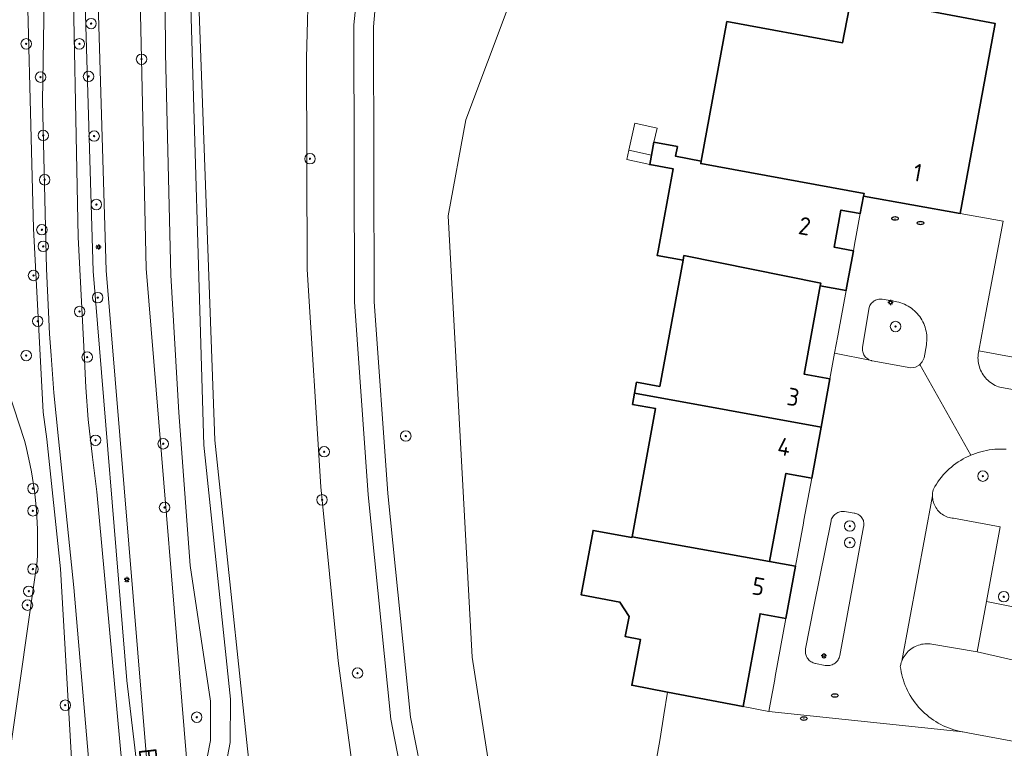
# Model space of a CAD drawing. Header units: metres. Extents: x 152610 to 160096, y 456114 to 462495.
# Tile 598 of 938: x 158643 to 158718, y 460131 to 460187. Entities that reach past the tile are written whole.
import ezdxf
from ezdxf.enums import TextEntityAlignment as Align

# ---------------------------------------------------------------- set-up
doc = ezdxf.new("R2010")
doc.units = ezdxf.units.M
doc.header["$LTSCALE"] = 0.5
doc.layers.get('0').update_dxf_attribs({"linetype": 'CONTINUOUS'})
for name, color, linetype, lineweight in [('B-PV-GK-BESCHOEIING-G', 251, 'GK-BESCHOEIING-SO', 18), ('B-PV-GR-BEPLANTING_CULTUUR_BOSPLANTSOEN-GV', 251, 'CONTINUOUS', 18), ('B-PV-GR-BEPLANTING_CULTUUR_HEESTERS-GV', 251, 'CONTINUOUS', 18), ('B-PV-GR-BEPLANTING_CULTUUR_ROOS-GV', 251, 'CONTINUOUS', 18), ('B-PV-GR-BOOM-S', 251, 'CONTINUOUS', 25), ('B-PV-GW-TALUD_KRUIN-G', 251, 'CONTINUOUS', 18), ('B-PV-IE-MEUBILAIR-S', 251, 'CONTINUOUS', 25), ('B-PV-OG-BEBOUWING-GV', 6, 'CONTINUOUS', 35), ('B-PV-OG-BEBOUWING-T18', 1, 'CONTINUOUS', 18), ('B-PV-OG-BEBOUWING_SCHUUR-GV', 251, 'CONTINUOUS', 18), ('B-PV-OG-TERREIN_BEGROEID-GV', 251, 'CONTINUOUS', 18), ('B-PV-OG-TERREIN_OEVER-GV', 251, 'CONTINUOUS', 18), ('B-PV-OG-TOPOGRAFIE-T18', 1, 'CONTINUOUS', 18), ('B-PV-OG-WATER_SLOOT-GV', 251, 'CONTINUOUS', 18), ('B-PV-VH-GESLOTENVERHARDING_ASFALT-GV', 251, 'CONTINUOUS', 18), ('B-PV-VH-OPENVERHARDING_BETONSTRAATSTEEN-GV', 251, 'CONTINUOUS', 18), ('B-PV-VH-OPENVERHARDING_TEGEL-GV', 251, 'CONTINUOUS', 18)]:
    doc.layers.add(name, color=color, linetype=linetype, lineweight=lineweight)
doc.styles.add('NLCS-ISO', font='NLCS-ISO.ttf')
doc.styles.add('NLCS-ISO-M750-T18', font='NLCS-ISO.ttf', dxfattribs={"height": 1.35})
doc.linetypes.add('GK-BESCHOEIING-SO', pattern='A,18,-3,[1,NLCS.SHX,S=0.6,R=0,X=0,Y=0],-3', length=24)

# ---------------------------------------------------------------- blocks, each defined once
blk = doc.blocks.new('SIE-MEUBILAIR_PAAL_LICHTMAST-SO')
for points in [[(-0.62, 0), (-1, 0)], [(-0.71, 0.71), (-0.44, 0.44)], [(0, 1), (0, 0.62)], [(0.44, 0.44), (0.71, 0.71)], [(1, 0), (0.62, 0)], [(-0.71, -0.71), (-0.44, -0.44)], [(0, -0.62), (0, -1)], [(0.44, -0.44), (0.71, -0.71)]]:
    blk.add_lwpolyline(points)
blk.add_circle((0, 0), 0.5)
blk = doc.blocks.new('SIE-MEUBILAIR_PUT_RIOOLPUT-SO')
blk.add_ellipse((0, 0), major_axis=(1.25, 0), ratio=0.54)
at = {"style": 'NLCS-ISO'}
blk.add_text('ri', height=0.75, dxfattribs=at).set_placement((-0.04, 0.07), align=Align.MIDDLE_CENTER)
blk = doc.blocks.new('SGR-BOOM_GBKN-SO')
at = {"linetype": 'ByBlock', "lineweight": 18}
h = blk.add_hatch(color=0, dxfattribs=at)
h.dxf.hatch_style = 1
edge = h.paths.add_edge_path()
edge.add_arc((0, 0), 0.25, 0, 360)
at = {"color": 0, "linetype": 'ByBlock', "lineweight": 18}
for radius in [2, 0.25]:
    blk.add_circle((0, 0), radius, dxfattribs=at)
at = {"color": 0, "linetype": 'ByBlock', "lineweight": 18, "style": 'NLCS-ISO'}
blk.add_attdef('SOORT', (2.5, 0), '', height=1.5, dxfattribs=at)

msp = doc.modelspace()

# ---------------------------------------------------------------- linework, layer by layer
at = {"layer": 'B-PV-GK-BESCHOEIING-G', "flags": 128}
for points in [[(158474.733, 460059.158), (158474.943, 460059.189), (158475.393, 460059.246), (158475.843, 460059.296), (158476.295, 460059.338), (158476.747, 460059.372), (158477.199, 460059.398), (158477.652, 460059.416), (158478.105, 460059.426), (158478.558, 460059.429), (158479.012, 460059.423), (158479.465, 460059.409), (158479.917, 460059.387), (158480.37, 460059.357), (158480.821, 460059.319), (158481.272, 460059.273), (158481.722, 460059.219), (158482.171, 460059.157), (158482.619, 460059.088), (158483.066, 460059.01), (158483.511, 460058.925), (158483.954, 460058.831), (158484.396, 460058.73), (158484.836, 460058.621), (158485.274, 460058.505), (158485.71, 460058.38), (158486.144, 460058.248), (158486.575, 460058.109), (158487.004, 460057.962), (158487.43, 460057.807), (158487.853, 460057.644), (158488.273, 460057.475), (158488.69, 460057.298), (158489.104, 460057.113), (158489.515, 460056.921), (158489.922, 460056.723), (158490.326, 460056.516), (158490.726, 460056.303), (158491.122, 460056.083), (158491.514, 460055.856), (158491.903, 460055.622), (158492.287, 460055.381), (158492.666, 460055.133), (158493.041, 460054.879), (158493.412, 460054.618), (158493.778, 460054.351), (158494.139, 460054.077), (158494.496, 460053.797), (158494.847, 460053.511), (158495.193, 460053.218), (158495.534, 460052.919), (158495.87, 460052.615), (158496.2, 460052.305), (158496.525, 460051.988), (158496.844, 460051.666), (158497.157, 460051.339), (158497.465, 460051.006), (158498.657, 460049.856), (158500, 460048.907), (158501.649, 460047.928), (158503.451, 460047.272), (158503.768, 460047.182), (158504.636, 460046.931), (158505.5, 460046.672), (158506.363, 460046.406), (158507.223, 460046.132), (158508.08, 460045.85), (158508.936, 460045.561), (158509.788, 460045.264), (158510.638, 460044.96), (158511.485, 460044.648), (158512.329, 460044.329), (158513.171, 460044.002), (158514.009, 460043.668), (158514.845, 460043.326), (158515.677, 460042.977), (158516.506, 460042.62), (158517.332, 460042.257), (158518.155, 460041.886), (158518.975, 460041.507), (158519.791, 460041.122), (158520.604, 460040.729), (158521.413, 460040.329), (158522.219, 460039.922), (158523.021, 460039.507), (158523.819, 460039.086), (158524.613, 460038.657), (158525.404, 460038.222), (158525.955, 460037.907), (158526.509, 460037.598), (158527.067, 460037.297), (158527.629, 460037.002), (158528.195, 460036.715), (158528.765, 460036.435), (158529.337, 460036.162), (158529.914, 460035.896), (158530.493, 460035.637), (158531.076, 460035.386), (158531.662, 460035.143), (158532.251, 460034.906), (158532.842, 460034.677), (158533.437, 460034.456), (158534.035, 460034.242), (158534.635, 460034.036), (158535.237, 460033.837), (158535.842, 460033.646), (158536.45, 460033.462), (158537.059, 460033.286), (158537.671, 460033.118), (158538.285, 460032.958), (158538.901, 460032.805), (158539.519, 460032.66), (158540.138, 460032.523), (158540.76, 460032.394), (158541.382, 460032.273), (158542.007, 460032.159), (158542.145, 460032.135), (158584.685, 460024.085), (158585.019, 460024.016), (158585.354, 460023.955), (158585.69, 460023.902), (158586.028, 460023.856), (158586.367, 460023.819), (158586.706, 460023.79), (158587.046, 460023.768), (158587.386, 460023.755), (158587.727, 460023.75), (158588.068, 460023.752), (158588.408, 460023.763), (158588.748, 460023.781), (158589.088, 460023.808), (158589.427, 460023.842), (158589.765, 460023.885), (158590.102, 460023.935), (158590.437, 460023.994), (158590.772, 460024.06), (158591.104, 460024.134), (158591.435, 460024.215), (158591.763, 460024.305), (158592.09, 460024.402), (158592.414, 460024.507), (158592.736, 460024.619), (158593.054, 460024.739), (158593.37, 460024.867), (158593.683, 460025.002), (158593.889, 460025.095), (158594.111, 460025.174), (158594.513, 460025.312), (158594.918, 460025.442), (158595.325, 460025.564), (158595.735, 460025.679), (158596.147, 460025.786), (158596.56, 460025.885), (158596.976, 460025.977), (158597.393, 460026.06), (158597.811, 460026.136), (158598.231, 460026.204), (158598.652, 460026.264), (158599.075, 460026.316), (158599.498, 460026.36), (158599.921, 460026.396), (158600.346, 460026.424), (158600.771, 460026.444), (158601.196, 460026.456), (158601.621, 460026.46), (158602.047, 460026.456), (158602.472, 460026.444), (158602.897, 460026.424), (158603.321, 460026.397), (158603.745, 460026.361), (158604.168, 460026.317), (158604.59, 460026.265), (158605.011, 460026.206), (158605.431, 460026.138), (158605.85, 460026.062), (158606.267, 460025.979), (158606.682, 460025.888), (158607.096, 460025.789), (158614.619, 460024.73), (158616.954, 460024.152), (158630.636, 460021.782), (158631.11, 460021.67), (158631.585, 460021.565), (158632.062, 460021.469), (158632.541, 460021.38), (158633.021, 460021.299), (158633.502, 460021.226), (158633.985, 460021.161), (158634.468, 460021.104), (158634.952, 460021.055), (158635.437, 460021.014), (158635.923, 460020.981), (158636.409, 460020.956), (158636.896, 460020.939), (158637.382, 460020.929), (158637.869, 460020.928), (158638.356, 460020.935), (158638.842, 460020.95), (158639.329, 460020.973), (158639.814, 460021.003), (158640.3, 460021.042), (158640.784, 460021.089), (158641.268, 460021.143), (158641.75, 460021.206), (158642.232, 460021.277), (158642.713, 460021.355), (158643.192, 460021.441), (158643.669, 460021.536), (158644.145, 460021.638), (158644.209, 460021.652), (158644.457, 460021.708), (158644.835, 460021.786), (158645.215, 460021.857), (158645.596, 460021.92), (158645.978, 460021.975), (158646.361, 460022.022), (158646.745, 460022.061), (158647.13, 460022.092), (158647.516, 460022.115), (158647.902, 460022.13), (158648.288, 460022.137), (158648.674, 460022.136), (158649.06, 460022.127), (158649.446, 460022.11), (158649.831, 460022.086), (158650.216, 460022.053), (158650.6, 460022.012), (158650.983, 460021.963), (158651.365, 460021.906), (158651.745, 460021.842), (158652.125, 460021.769), (158652.502, 460021.689), (158652.878, 460021.601), (158653.253, 460021.505), (158653.625, 460021.401), (158653.994, 460021.29), (158654.362, 460021.171), (158654.726, 460021.045), (158655.089, 460020.911), (158655.448, 460020.769), (158655.804, 460020.62), (158656.157, 460020.464), (158656.507, 460020.3), (158656.853, 460020.129), (158657.196, 460019.951), (158657.535, 460019.767), (158657.87, 460019.575), (158658.201, 460019.376), (158658.528, 460019.17), (158659.581, 460014.995), (158660.547, 460013.802), (158661.019, 460013.554), (158661.798, 460013.146), (158662.244, 460013.587), (158662.352, 460014.275), (158662.353, 460015.601), (158662.635, 460017.118), (158662.987, 460017.748), (158666.914, 460018.277), (158667.106, 460018.303), (158669.964, 460018.687), (158670.182, 460018.717), (158671.399, 460018.541), (158671.447, 460018.534), (158671.66, 460018.495), (158671.872, 460018.449), (158672.082, 460018.396), (158672.29, 460018.334), (158672.496, 460018.265), (158672.698, 460018.188), (158672.898, 460018.104), (158673.095, 460018.013), (158673.288, 460017.914), (158673.477, 460017.808), (158673.663, 460017.696), (158673.844, 460017.577), (158674.02, 460017.451), (158674.192, 460017.318), (158674.359, 460017.18), (158674.52, 460017.035), (158674.676, 460016.884), (158674.827, 460016.728), (158674.971, 460016.567), (158675.11, 460016.4), (158675.242, 460016.228), (158675.368, 460016.051), (158675.487, 460015.87), (158675.6, 460015.685), (158675.705, 460015.495), (158675.804, 460015.302), (158675.895, 460015.106), (158675.979, 460014.906), (158676.056, 460014.703), (158676.125, 460014.497), (158676.186, 460014.289), (158676.24, 460014.079), (158676.286, 460013.867), (158676.324, 460013.654), (158676.354, 460013.439), (158676.753, 460008.743), (158676.77, 460008.544), (158676.933, 460006.617), (158676.95, 460006.417), (158677.59, 460002.15), (158678.147, 460000), (158678.47, 459998.75), (158681.56, 459993.85), (158682.373, 459992.754), (158683.361, 459991.812), (158683.561, 459991.657), (158683.766, 459991.508), (158683.976, 459991.366), (158684.189, 459991.23), (158684.408, 459991.101), (158684.63, 459990.979), (158684.855, 459990.865), (158685.085, 459990.757), (158685.317, 459990.657), (158685.553, 459990.564), (158685.791, 459990.479), (158686.032, 459990.401), (158686.276, 459990.331), (158686.521, 459990.268), (158686.6, 459990.25), (158751.58, 459978.72), (158751.778, 459978.68), (158756.595, 459977.716), (158756.791, 459977.677), (158834.12, 459963.78), (158843.94, 459961.89), (158852.56, 459960.22), (158852.897, 459960.137), (158853.235, 459960.061), (158853.575, 459959.994), (158853.917, 459959.934), (158854.259, 459959.882), (158854.603, 459959.838), (158854.948, 459959.803), (158855.294, 459959.775), (158855.64, 459959.755), (158855.986, 459959.743), (158856.333, 459959.739), (158856.68, 459959.743), (158857.026, 459959.755), (158857.372, 459959.775), (158857.718, 459959.803), (158858.063, 459959.839), (158858.407, 459959.882), (158858.75, 459959.934), (158859.07, 459959.99), (158859.409, 459960.091), (158859.778, 459960.194), (158860.149, 459960.288), (158860.522, 459960.375), (158860.897, 459960.454), (158861.273, 459960.526), (158861.651, 459960.589), (158862.03, 459960.645), (158862.41, 459960.692), (158862.791, 459960.732), (158863.172, 459960.763), (158863.555, 459960.787), (158863.937, 459960.803), (158864.32, 459960.81), (158864.703, 459960.81), (158865.086, 459960.802), (158865.469, 459960.785), (158865.851, 459960.761), (158866.233, 459960.729), (158866.614, 459960.688), (158866.994, 459960.64), (158867.372, 459960.584), (158867.75, 459960.52), (158896.821, 459951.25), (158899.349, 459950.965), (158901.43, 459950.73), (158906.435, 459950.678), (158906.882, 459950.597), (158909.016, 459950.211), (158915.147, 459949.101), (158917.198, 459948.729), (158917.642, 459948.649), (158921.99, 459945.69), (158925.427, 459945.052), (158964.503, 459937.795), (159000, 459934.696), (159003.633, 459934.171), (159005.109, 459934.22), (159006.093, 459934.614), (159007.077, 459935.305), (159007.962, 459936.143), (159014.89, 459947.09), (159017.691, 459951.429), (159019.017, 459954.043), (159018.462, 459968.244), (159020.418, 459992.305), (159020.706, 459993.813), (159022.152, 460000), (159022.95, 460003.42), (159027.25, 460016.67), (159028.16, 460021.17), (159028.265, 460024.361), (159027.69, 460030.4), (159027.671, 460030.666), (159027.644, 460030.931), (159027.609, 460031.195), (159027.566, 460031.459), (159027.515, 460031.72), (159027.457, 460031.98), (159027.391, 460032.239), (159027.316, 460032.495), (159027.235, 460032.748), (159027.145, 460033), (159027.049, 460033.248), (159026.944, 460033.493), (159026.833, 460033.736), (159026.714, 460033.974), (159026.588, 460034.209), (159026.456, 460034.441), (159026.316, 460034.668), (159026.23, 460034.8), (159026.04, 460035.142), (159025.843, 460035.481), (159025.639, 460035.815), (159025.429, 460036.145), (159025.211, 460036.47), (159024.987, 460036.792), (159024.757, 460037.108), (159024.52, 460037.42), (159024.277, 460037.727), (159024.028, 460038.028), (159023.772, 460038.325), (159023.511, 460038.616), (159023.243, 460038.902), (159022.97, 460039.183), (159022.691, 460039.457), (159022.407, 460039.726), (159022.117, 460039.989), (159021.822, 460040.247), (159021.521, 460040.498), (159021.216, 460040.742), (159020.906, 460040.981), (159020.591, 460041.213), (159020.271, 460041.439), (159019.946, 460041.658), (159019.617, 460041.871), (159019.284, 460042.076), (159018.947, 460042.275), (159018.606, 460042.467), (159018.261, 460042.652), (159017.912, 460042.83), (159017.81, 460042.88), (159010.88, 460044.64), (159000, 460045.968), (158973.31, 460049.15), (158970.17, 460049.52), (158966.22, 460052.79), (158955.33, 460052.2), (158953.13, 460052.57), (158952.84, 460052.62), (158952.26, 460049.87), (158951.637, 460047.099), (158956.462, 460046.222), (158999.997, 460038.306), (159019.45, 460034.88), (159020.22, 460023.97), (159013.47, 460002.92), (159014.063, 460000), (159014.75, 459996.5), (159014.96, 459994.766), (159015.2, 459993.44), (159015.31, 459991.71), (159014.51, 459987.81), (159008.04, 459965.34), (159004.43, 459960.25), (159000, 459960.353), (158998.4, 459960.39), (158984.69, 459966.34), (158972.72, 459965.62), (158962.87, 459959.8), (158959.98, 459955.93), (158957.133, 459952.707), (158948.935, 459949.392), (158938.055, 459951.623), (158924.86, 459955.26), (158921.282, 459954.369), (158918.671, 459954.179), (158918.225, 459954.257), (158916.164, 459954.616), (158910.021, 459955.687), (158907.885, 459956.059), (158907.442, 459956.136), (158904.968, 459956.938), (158901.43, 459958.27), (158890.98, 459967.57), (158877.255, 459970.054), (158862.49, 459972.71), (158842.246, 459972.236), (158839.35, 459972.21), (158836.56, 459972.73), (158833.66, 459977.71), (158833.569, 459977.866), (158833.471, 459978.018), (158833.366, 459978.165), (158833.255, 459978.308), (158833.138, 459978.446), (158833.015, 459978.578), (158832.886, 459978.705), (158832.752, 459978.825), (158832.612, 459978.94), (158832.468, 459979.049), (158832.318, 459979.151), (158832.165, 459979.246), (158832.007, 459979.334), (158831.846, 459979.416), (158831.681, 459979.49), (158831.513, 459979.557), (158831.342, 459979.616), (158831.169, 459979.668), (158830.994, 459979.711), (158830.817, 459979.748), (158830.638, 459979.776), (158830.459, 459979.796), (158830.278, 459979.809), (158830.098, 459979.813), (158829.917, 459979.809), (158829.737, 459979.798), (158829.557, 459979.778), (158829.378, 459979.751), (158829.201, 459979.715), (158829.026, 459979.672), (158828.852, 459979.621), (158828.681, 459979.563), (158828.57, 459979.52), (158828.493, 459979.5), (158827.826, 459979.328), (158827.158, 459979.164), (158826.487, 459979.008), (158825.815, 459978.859), (158825.141, 459978.719), (158824.466, 459978.586), (158823.789, 459978.461), (158823.11, 459978.344), (158822.431, 459978.235), (158821.75, 459978.134), (158821.068, 459978.04), (158820.385, 459977.955), (158819.701, 459977.878), (158819.016, 459977.808), (158818.33, 459977.747), (158817.644, 459977.693), (158816.957, 459977.648), (158816.269, 459977.61), (158815.582, 459977.58), (158814.894, 459977.559), (158814.205, 459977.545), (158813.517, 459977.54), (158812.829, 459977.542), (158812.14, 459977.553), (158811.452, 459977.571), (158810.764, 459977.597), (158810.077, 459977.632), (158809.39, 459977.674), (158808.703, 459977.725), (158808.017, 459977.783), (158807.332, 459977.849), (158806.648, 459977.924), (158805.964, 459978.006), (158805.282, 459978.096), (158804.6, 459978.194), (158803.92, 459978.3), (158761.22, 459986.1), (158758.322, 459985.408), (158753.269, 459986.128), (158753.067, 459986.157), (158749.69, 459986.67), (158727.918, 459990.667), (158699.682, 459995.849), (158690.69, 459997.5), (158690.618, 459997.516), (158690.387, 459997.573), (158690.159, 459997.638), (158689.932, 459997.71), (158689.708, 459997.79), (158689.487, 459997.877), (158689.269, 459997.972), (158689.054, 459998.074), (158688.843, 459998.183), (158688.635, 459998.299), (158688.432, 459998.423), (158688.233, 459998.552), (158688.038, 459998.689), (158687.848, 459998.832), (158687.663, 459998.981), (158687.483, 459999.137), (158687.308, 459999.298), (158687.139, 459999.466), (158686.976, 459999.638), (158686.818, 459999.817), (158686.667, 460000), (158685.555, 460001.955), (158685.499, 460002.085), (158685.375, 460002.386), (158685.258, 460002.69), (158685.149, 460002.997), (158685.047, 460003.307), (158684.953, 460003.619), (158684.866, 460003.933), (158684.788, 460004.249), (158684.717, 460004.567), (158684.654, 460004.887), (158684.599, 460005.208), (158684.552, 460005.531), (158684.512, 460005.854), (158684.481, 460006.178), (158684.457, 460006.503), (158684.442, 460006.829), (158684.441, 460007.029), (158684.373, 460008.962), (158684.366, 460009.162), (158682.835, 460049.515), (158682.091, 460056.641), (158679.424, 460075.603), (158675.896, 460089.698), (158675.862, 460089.837), (158675.82, 460090.04), (158675.785, 460090.245), (158675.759, 460090.45), (158675.74, 460090.657), (158675.73, 460090.864), (158675.727, 460091.071), (158675.733, 460091.278), (158675.746, 460091.485), (158675.767, 460091.691), (158675.797, 460091.896), (158675.834, 460092.1), (158675.879, 460092.303), (158675.932, 460092.503), (158675.992, 460092.701), (158676.06, 460092.897), (158676.136, 460093.09), (158676.219, 460093.28), (158676.309, 460093.466), (158676.407, 460093.649), (158676.511, 460093.828), (158676.622, 460094.003), (158676.74, 460094.174), (158676.864, 460094.34), (158676.995, 460094.501), (158677.132, 460094.656), (158677.275, 460094.807), (158677.423, 460094.951), (158677.577, 460095.09), (158677.736, 460095.223), (158677.9, 460095.35), (158678.069, 460095.47), (158678.242, 460095.583), (158678.42, 460095.69), (158679.124, 460098.709), (158679.71, 460101.22), (158678.135, 460101.478), (158676.628, 460102.001), (158676.439, 460102.088), (158676.194, 460102.208), (158675.953, 460102.336), (158675.716, 460102.471), (158675.482, 460102.612), (158675.253, 460102.76), (158675.029, 460102.915), (158674.809, 460103.076), (158674.594, 460103.244), (158674.384, 460103.418), (158674.179, 460103.598), (158673.98, 460103.784), (158673.786, 460103.976), (158673.597, 460104.173), (158673.415, 460104.376), (158673.239, 460104.584), (158673.069, 460104.797), (158672.905, 460105.015), (158672.747, 460105.238), (158672.597, 460105.465), (158672.452, 460105.697), (158672.315, 460105.933), (158672.185, 460106.172), (158672.062, 460106.416), (158671.946, 460106.663), (158671.837, 460106.913), (158671.736, 460107.166), (158671.642, 460107.422), (158671.556, 460107.681), (158670.245, 460117.41), (158670.219, 460117.602), (158669.958, 460119.521), (158669.933, 460119.705), (158667.522, 460137.655), (158666.197, 460150.943), (158665.164, 460167.52), (158665.12, 460183.663), (158665.289, 460190.315), (158665.604, 460194.292), (158665.629, 460194.539), (158665.664, 460194.81), (158665.707, 460195.08), (158665.758, 460195.349), (158665.817, 460195.616), (158665.883, 460195.881), (158665.957, 460196.144), (158666.039, 460196.405), (158666.129, 460196.663), (158666.226, 460196.919), (158666.33, 460197.172), (158666.442, 460197.421), (158666.561, 460197.667), (158666.687, 460197.91), (158666.82, 460198.148), (158666.961, 460198.383), (158667.108, 460198.613), (158667.261, 460198.839), (158667.421, 460199.061), (158667.588, 460199.278), (158667.761, 460199.489), (158667.94, 460199.696), (158668.125, 460199.897), (158668.316, 460200.093), (158668.512, 460200.283), (158668.714, 460200.467), (158668.921, 460200.646), (158669.134, 460200.818), (158669.351, 460200.984), (158669.573, 460201.143), (158669.8, 460201.296), (158670.031, 460201.442), (158670.266, 460201.582), (158670.505, 460201.714), (158670.748, 460201.839), (158670.994, 460201.957), (158671.244, 460202.068), (158671.497, 460202.172), (158671.753, 460202.268), (158672.012, 460202.357), (158672.273, 460202.438), (158672.536, 460202.511), (158673.586, 460202.643), (158675.654, 460202.454), (158680.24, 460200.758), (158684.716, 460198.791), (158742.58, 460186.99), (158742.848, 460188.52), (158743.093, 460189.916), (158743.6, 460192.81), (158685.67, 460204.82), (158680.76, 460205), (158677.037, 460206.38), (158675.289, 460207.471), (158675.065, 460207.642), (158674.839, 460207.824), (158674.618, 460208.012), (158674.402, 460208.206), (158674.191, 460208.406), (158673.986, 460208.612), (158673.787, 460208.824), (158673.594, 460209.041), (158673.407, 460209.263), (158673.226, 460209.49), (158673.051, 460209.722), (158672.883, 460209.959), (158672.722, 460210.2), (158672.567, 460210.446), (158672.419, 460210.696), (158672.278, 460210.95), (158672.143, 460211.207), (158672.017, 460211.468), (158671.897, 460211.733), (158671.784, 460212.001), (158671.68, 460212.272), (158671.582, 460212.545), (158671.492, 460212.821), (158671.41, 460213.1), (158670.971, 460216.313), (158670.67, 460217.248), (158670.659, 460217.314), (158670.584, 460217.782), (158670.518, 460218.252), (158670.459, 460218.723), (158670.409, 460219.194), (158670.366, 460219.666), (158670.331, 460220.139), (158670.305, 460220.613), (158670.286, 460221.087), (158670.275, 460221.561), (158670.272, 460222.035), (158670.278, 460222.509), (158670.291, 460222.983), (158670.312, 460223.457), (158670.342, 460223.93), (158670.379, 460224.403), (158670.424, 460224.875), (158670.884, 460236.208), (158671.443, 460250), (158671.646, 460254.657), (158671.932, 460258.598), (158672.045, 460266.708), (158672.206, 460278.296), (158673.841, 460310.082), (158672.827, 460327.858), (158672.802, 460328.217), (158672.77, 460328.576), (158672.729, 460328.934), (158672.681, 460329.291), (158672.624, 460329.647), (158672.56, 460330.002), (158672.488, 460330.355), (158672.407, 460330.706), (158672.32, 460331.055), (158672.224, 460331.403), (158672.173, 460331.575), (158671.331, 460334.857), (158670.909, 460336.049), (158670.252, 460337.253), (158669.749, 460337.931), (158668.707, 460339.041), (158667.431, 460340.162), (158666.576, 460340.921), (158665.827, 460341.447), (158664.587, 460342.123), (158663.031, 460342.66), (158661.99, 460342.963), (158660.832, 460343.113), (158657.125, 460343.156)], [(158657.425, 460333.623), (158657.871, 460333.597), (158658.667, 460333.387), (158659.439, 460333.061), (158660.445, 460332.501), (158661.382, 460331.777), (158662.576, 460330.281), (158663.865, 460328.435), (158664.826, 460326.261), (158664.894, 460326.135), (158665.024, 460325.88), (158665.147, 460325.622), (158665.262, 460325.36), (158665.371, 460325.096), (158665.471, 460324.828), (158665.564, 460324.557), (158665.65, 460324.284), (158665.728, 460324.009), (158665.798, 460323.732), (158665.86, 460323.453), (158665.915, 460323.172), (158665.961, 460322.89), (158666, 460322.606), (158666.031, 460322.322), (158666.054, 460322.037), (158666.069, 460321.751), (158666.076, 460321.465), (158666.074, 460321.179), (158666.065, 460320.893), (158666.048, 460320.608), (158666.023, 460320.323), (158664.757, 460294.175), (158664.381, 460286.417), (158664.427, 460268.994), (158664.409, 460258.976), (158664.145, 460249.999), (158662.573, 460216.663), (158662.372, 460213.414), (158662.34, 460212.314), (158662.306, 460211.856), (158662.263, 460211.376), (158662.211, 460210.897), (158662.152, 460210.419), (158662.085, 460209.941), (158662.01, 460209.465), (158661.927, 460208.991), (158661.836, 460208.517), (158661.737, 460208.046), (158661.63, 460207.576), (158661.516, 460207.107), (158661.394, 460206.641), (158661.264, 460206.177), (158661.127, 460205.715), (158660.981, 460205.255), (158660.829, 460204.798), (158660.668, 460204.344), (158660.5, 460203.892), (158660.325, 460203.443), (158660.142, 460202.997), (158659.952, 460202.554), (158659.755, 460202.114), (158659.55, 460201.678), (158659.338, 460201.245), (158659.119, 460200.816), (158658.934, 460200.442), (158658.756, 460200.064), (158658.585, 460199.682), (158658.422, 460199.298), (158658.266, 460198.91), (158658.117, 460198.52), (158657.976, 460198.127), (158657.842, 460197.731), (158657.717, 460197.332), (158657.598, 460196.932), (158657.488, 460196.529), (158657.385, 460196.124), (158657.29, 460195.717), (158657.203, 460195.309), (158657.123, 460194.898), (158657.052, 460194.487), (158656.988, 460194.074), (158656.932, 460193.66), (158656.884, 460193.245), (158656.845, 460192.829), (158656.813, 460192.412), (158656.789, 460191.995), (158656.773, 460191.578), (158656.768, 460191.37), (158658.119, 460154.5), (158661.24, 460124.936), (158661.984, 460118.618), (158663.854, 460106.441)]]:
    msp.add_lwpolyline(points, dxfattribs=at)
at = {"layer": 'B-PV-GR-BEPLANTING_CULTUUR_BOSPLANTSOEN-GV', "flags": 128}
msp.add_lwpolyline([(158670.73, 460191.91), (158670.22, 460186.05), (158670.28, 460165.07), (158671.31, 460150.42), (158673.03, 460133.37), (158676.08, 460117.9), (158677.98, 460113.855), (158680.296, 460111.596), (158681.968, 460110.694), (158680.539, 460119.904), (158679.82, 460124.538), (158677.741, 460137.942), (158675.91, 460171.62), (158677.25, 460178.95), (158683.877, 460196.567)], dxfattribs=at)
at = {"layer": 'B-PV-GR-BEPLANTING_CULTUUR_HEESTERS-GV', "flags": 128}
for points in [[(158708.99, 460165.26), (158708.905, 460165.267), (158708.82, 460165.266), (158708.735, 460165.256), (158708.652, 460165.239), (158708.571, 460165.214), (158708.492, 460165.182), (158708.416, 460165.142), (158708.345, 460165.096), (158708.278, 460165.043), (158708.217, 460164.984), (158708.162, 460164.919), (158708.112, 460164.85), (158708.07, 460164.776), (158708.034, 460164.699), (158708.01, 460164.63), (158707.5, 460161.59), (158707.492, 460161.505), (158707.492, 460161.419), (158707.5, 460161.334), (158707.515, 460161.25), (158707.539, 460161.168), (158707.57, 460161.088), (158707.609, 460161.012), (158707.654, 460160.939), (158707.706, 460160.871), (158707.764, 460160.808), (158707.828, 460160.751), (158707.896, 460160.7), (158707.97, 460160.656), (158708.047, 460160.618), (158708.127, 460160.589), (158708.177, 460160.573), (158708.209, 460160.566), (158708.24, 460160.56), (158711.19, 460160.03), (158711.529, 460160.077), (158711.833, 460160.234), (158711.863, 460160.266), (158712.062, 460160.476), (158712.2, 460160.78), (158712.37, 460161.77), (158712.391, 460161.92), (158712.404, 460162.071), (158712.409, 460162.223), (158712.407, 460162.375), (158712.396, 460162.526), (158712.377, 460162.677), (158712.35, 460162.826), (158712.315, 460162.974), (158712.273, 460163.12), (158712.223, 460163.263), (158712.166, 460163.403), (158712.101, 460163.541), (158712.029, 460163.674), (158711.951, 460163.804), (158711.865, 460163.929), (158711.773, 460164.05), (158711.675, 460164.166), (158711.571, 460164.276), (158711.461, 460164.381), (158711.345, 460164.479), (158711.225, 460164.572), (158711.1, 460164.658), (158710.971, 460164.737), (158710.837, 460164.81), (158710.701, 460164.875), (158710.56, 460164.933), (158710.417, 460164.984), (158710.272, 460165.027), (158710.124, 460165.062), (158710.03, 460165.08)], [(158706.12, 460149.06), (158706.034, 460149.067), (158705.948, 460149.065), (158705.862, 460149.055), (158705.777, 460149.038), (158705.694, 460149.013), (158705.615, 460148.98), (158705.538, 460148.94), (158705.466, 460148.893), (158705.398, 460148.84), (158705.335, 460148.78), (158705.278, 460148.716), (158705.227, 460148.646), (158705.183, 460148.571), (158705.147, 460148.493), (158705.117, 460148.412), (158705.1, 460148.35), (158703.802, 460141.8), (158703.163, 460138.576), (158703.15, 460138.49), (158703.144, 460138.403), (158703.147, 460138.317), (158703.157, 460138.23), (158703.176, 460138.146), (158703.202, 460138.063), (158703.236, 460137.983), (158703.277, 460137.906), (158703.325, 460137.833), (158703.379, 460137.766), (158703.439, 460137.703), (158703.505, 460137.646), (158703.576, 460137.596), (158703.651, 460137.552), (158703.729, 460137.515), (158703.811, 460137.486), (158703.895, 460137.464), (158703.918, 460137.46), (158704.662, 460137.32), (158704.748, 460137.308), (158704.835, 460137.303), (158704.922, 460137.307), (158705.008, 460137.319), (158705.093, 460137.338), (158705.176, 460137.365), (158705.255, 460137.4), (158705.332, 460137.442), (158705.404, 460137.49), (158705.471, 460137.545), (158705.533, 460137.606), (158705.589, 460137.673), (158705.639, 460137.744), (158705.682, 460137.82), (158705.718, 460137.899), (158705.747, 460137.981), (158705.767, 460138.066), (158705.77, 460138.079), (158706.357, 460141.26), (158707.58, 460147.88), (158707.598, 460147.96), (158707.607, 460148.041), (158707.609, 460148.122), (158707.603, 460148.204), (158707.589, 460148.284), (158707.567, 460148.363), (158707.537, 460148.439), (158707.5, 460148.512), (158707.457, 460148.581), (158707.406, 460148.646), (158707.35, 460148.705), (158707.288, 460148.758), (158707.221, 460148.805), (158707.15, 460148.845), (158707.076, 460148.878), (158706.998, 460148.904), (158706.918, 460148.922), (158706.86, 460148.93)]]:
    msp.add_lwpolyline(points, close=True, dxfattribs=at)
for points in [[(158718.459, 460153.812), (158718.243, 460153.822), (158718.025, 460153.825), (158717.808, 460153.819), (158717.592, 460153.806), (158717.376, 460153.784), (158717.16, 460153.755), (158716.946, 460153.718), (158716.734, 460153.672), (158716.523, 460153.62), (158716.315, 460153.559), (158716.109, 460153.491), (158715.905, 460153.415), (158715.757, 460153.354), (158715.559, 460153.265), (158715.364, 460153.169), (158715.173, 460153.066), (158714.986, 460152.956), (158714.803, 460152.839), (158714.624, 460152.716), (158714.451, 460152.585), (158714.282, 460152.449), (158714.118, 460152.306), (158713.959, 460152.158), (158713.807, 460152.004), (158713.659, 460151.844), (158713.518, 460151.679), (158713.383, 460151.509), (158713.255, 460151.334), (158713.133, 460151.154), (158713.017, 460150.97), (158712.93, 460150.82), (158712.896, 460150.708), (158712.869, 460150.594), (158712.85, 460150.478), (158712.839, 460150.361), (158712.836, 460150.244), (158712.841, 460150.126), (158712.854, 460150.01), (158712.874, 460149.894), (158712.903, 460149.78), (158712.939, 460149.669), (158712.983, 460149.56), (158713.034, 460149.454), (158713.093, 460149.352), (158713.158, 460149.255), (158713.229, 460149.162), (158713.307, 460149.074), (158713.391, 460148.991), (158713.479, 460148.915), (158713.573, 460148.844), (158713.672, 460148.781), (158713.775, 460148.724), (158713.881, 460148.674), (158713.99, 460148.631), (158714.102, 460148.597), (158714.216, 460148.569), (158714.332, 460148.55), (158714.43, 460148.54), (158718, 460147.88), (158716.957, 460142.195), (158720.926, 460141.394)], [(158722.15, 460137.01), (158716.25, 460138.34), (158712.78, 460138.94), (158712.652, 460138.958), (158712.523, 460138.967), (158712.394, 460138.969), (158712.265, 460138.962), (158712.137, 460138.948), (158712.01, 460138.926), (158711.885, 460138.896), (158711.761, 460138.858), (158711.64, 460138.812), (158711.522, 460138.76), (158711.408, 460138.7), (158711.298, 460138.633), (158711.192, 460138.559), (158711.091, 460138.479), (158710.994, 460138.393), (158710.904, 460138.301), (158710.819, 460138.203), (158710.741, 460138.101), (158710.669, 460137.994), (158710.604, 460137.882), (158710.545, 460137.767), (158710.494, 460137.648), (158710.451, 460137.527), (158710.415, 460137.403), (158710.387, 460137.277), (158710.38, 460137.24), (158710.411, 460137.027), (158710.45, 460136.814), (158710.497, 460136.604), (158710.552, 460136.395), (158710.615, 460136.188), (158710.685, 460135.984), (158710.762, 460135.783), (158710.847, 460135.584), (158710.94, 460135.389), (158711.039, 460135.198), (158711.145, 460135.01), (158711.259, 460134.827), (158711.379, 460134.647), (158711.505, 460134.473), (158711.639, 460134.303), (158711.778, 460134.138), (158711.923, 460133.978), (158712.074, 460133.824), (158712.231, 460133.676), (158712.393, 460133.533), (158712.56, 460133.397), (158712.732, 460133.267), (158712.909, 460133.143), (158713.091, 460133.026), (158713.276, 460132.916), (158713.466, 460132.813), (158713.659, 460132.717), (158713.856, 460132.628), (158714.055, 460132.546), (158714.258, 460132.472), (158714.463, 460132.406), (158714.671, 460132.347), (158714.881, 460132.295), (158715.092, 460132.252), (158715.16, 460132.24), (158715.65, 460132.15), (158719.09, 460131.52)]]:
    msp.add_lwpolyline(points, dxfattribs=at)
at = {"layer": 'B-PV-GR-BEPLANTING_CULTUUR_ROOS-GV', "flags": 128}
msp.add_lwpolyline([(158739.23, 460157.1), (158716.365, 460161.327), (158716.338, 460161.192), (158716.319, 460161.056), (158716.308, 460160.919), (158716.305, 460160.782), (158716.31, 460160.644), (158716.323, 460160.508), (158716.343, 460160.372), (158716.372, 460160.237), (158716.409, 460160.105), (158716.453, 460159.975), (158716.504, 460159.847), (158716.563, 460159.723), (158716.629, 460159.602), (158716.702, 460159.486), (158716.782, 460159.374), (158716.868, 460159.266), (158716.96, 460159.165), (158717.058, 460159.068), (158717.161, 460158.977), (158717.269, 460158.893), (158717.382, 460158.815), (158717.5, 460158.743), (158717.621, 460158.679), (158717.746, 460158.622), (158717.874, 460158.572), (158717.97, 460158.54), (158731.07, 460156.14)], dxfattribs=at)
at = {"layer": 'B-PV-GW-TALUD_KRUIN-G', "flags": 128}
for points in [[(158652.72, 460200.9), (158652.612, 460197.581), (158652.38, 460190.46), (158652.89, 460167.59), (158656.38, 460125.34)], [(158671.95, 460119.98), (158673.069, 460121.625), (158673.63, 460122.45), (158671.54, 460133.22), (158669.81, 460150.32), (158668.78, 460165.06), (158668.73, 460186.18), (158669.37, 460192.54), (158672.125, 460198.521), (158673.12, 460200.68), (158672.917, 460200.755)]]:
    msp.add_lwpolyline(points, dxfattribs=at)
at = {"layer": 'B-PV-OG-BEBOUWING-GV', "flags": 128}
for points in [[(158697.16, 460186.45), (158695.21, 460175.8), (158695.173, 460175.6), (158707.617, 460173.33), (158707.58, 460173.13), (158714.94, 460171.8), (158716.31, 460179.26), (158717.603, 460186.301), (158706.65, 460188.39), (158705.98, 460184.83)], [(158691.914, 460168.943), (158691.849, 460168.59), (158693.82, 460168.23), (158693.884, 460168.583), (158704.322, 460166.484), (158704.28, 460166.27), (158706.25, 460165.911), (158706.292, 460166.125), (158706.81, 460168.96), (158705.34, 460169.23), (158705.86, 460172.06), (158707.33, 460171.79), (158707.58, 460173.13), (158707.617, 460173.33), (158695.173, 460175.6), (158695.21, 460175.8), (158693.25, 460176.16), (158693.388, 460176.904), (158691.595, 460177.231), (158691.284, 460175.53), (158693.072, 460175.202)], [(158704.322, 460166.484), (158693.884, 460168.583), (158693.82, 460168.23), (158692.043, 460158.598), (158690.278, 460158.921), (158690.127, 460158.099), (158704.342, 460155.494), (158705.02, 460159.19), (158703.05, 460159.55), (158704.28, 460166.27)], [(158704.342, 460155.494), (158690.127, 460158.099), (158689.968, 460157.235), (158691.731, 460156.91), (158689.929, 460147.138), (158700.42, 460145.25), (158701.66, 460151.97), (158703.63, 460151.61)], [(158689.916, 460147.067), (158686.966, 460147.611), (158686.06, 460142.694), (158689.01, 460142.15), (158689.7, 460141.06), (158689.41, 460139.52), (158690.57, 460139.3), (158689.91, 460135.8), (158692.628, 460135.279), (158698.39, 460134.18), (158699.69, 460141.26), (158701.66, 460140.9), (158702.39, 460144.89), (158700.42, 460145.25), (158689.929, 460147.138)]]:
    msp.add_lwpolyline(points, close=True, dxfattribs=at)
at = {"layer": 'B-PV-OG-BEBOUWING_SCHUUR-GV', "flags": 128}
for points in [[(158689.696, 460176.631), (158691.415, 460176.245), (158691.595, 460177.231), (158691.841, 460178.316), (158690.151, 460178.689)], [(158691.415, 460176.245), (158689.696, 460176.631), (158689.539, 460175.915), (158691.284, 460175.53)]]:
    msp.add_lwpolyline(points, close=True, dxfattribs=at)
at = {"layer": 'B-PV-OG-TERREIN_BEGROEID-GV', "flags": 128}
for points in [[(158641.96, 460112.46), (158653.638, 460116.005), (158653.356, 460117.475), (158653.224, 460118.998), (158652.861, 460118.079), (158652.464, 460117.634), (158651.856, 460117.271), (158651.181, 460117.145), (158650.658, 460117.047), (158650.593, 460117.035), (158650.102, 460117.07), (158649.552, 460117.291), (158649.236, 460117.49), (158648.943, 460117.852), (158648.674, 460118.331), (158648.498, 460118.927), (158647.354, 460127.58), (158646.364, 460144.676), (158645.313, 460154.58), (158645.03, 460156.649), (158644.301, 460170.646), (158643.667, 460195.284), (158643.45, 460198.613), (158637.024, 460199.595)], [(158652.38, 460190.46), (158652.89, 460167.59), (158656.38, 460125.34), (158656.656, 460125.84), (158656.77, 460126.4), (158657.8, 460131.59), (158657.8, 460134.59), (158656.24, 460144.93), (158655.37, 460156.61), (158654.77, 460167.09), (158654.37, 460184), (158654.29, 460194.8)], [(158654.29, 460194.8), (158654.37, 460184), (158654.77, 460167.09), (158655.37, 460156.61), (158656.24, 460144.93), (158657.8, 460134.59), (158657.8, 460131.59), (158656.77, 460126.4), (158656.656, 460125.84), (158656.38, 460125.34), (158656.6, 460122.59), (158657.82, 460124.69), (158658.068, 460125.234), (158658.23, 460125.81), (158659.3, 460131.44), (158659.31, 460134.73), (158657.282, 460154.123), (158656.193, 460191.031)], [(158665.289, 460190.315), (158665.12, 460183.663), (158665.164, 460167.52), (158666.197, 460150.943), (158667.522, 460137.655), (158669.933, 460119.705), (158671.95, 460119.98), (158673.069, 460121.625), (158673.63, 460122.45), (158671.54, 460133.22), (158669.81, 460150.32), (158668.78, 460165.06), (158668.73, 460186.18), (158669.37, 460192.54)], [(158656.193, 460191.031), (158657.282, 460154.123), (158659.31, 460134.73), (158659.3, 460131.44), (158658.23, 460125.81), (158658.068, 460125.234), (158657.82, 460124.69), (158656.6, 460122.59), (158657.03, 460119.48), (158660.1, 460118.36), (158661.984, 460118.618), (158661.24, 460124.936), (158658.119, 460154.5), (158656.768, 460191.37)], [(158641.54, 460160.79), (158643.61, 460154.48), (158643.612, 460154.472), (158643.734, 460153.998), (158643.847, 460153.522), (158643.953, 460153.044), (158644.051, 460152.565), (158644.141, 460152.084), (158644.224, 460151.601), (158644.298, 460151.117), (158644.365, 460150.633), (158644.423, 460150.147), (158644.474, 460149.66), (158644.516, 460149.172), (158644.551, 460148.684), (158644.578, 460148.195), (158644.596, 460147.706), (158644.607, 460147.217), (158644.61, 460146.728), (158644.605, 460146.238), (158644.591, 460145.749), (158644.57, 460145.26), (158642.54, 460131.01)]]:
    msp.add_lwpolyline(points, dxfattribs=at)
for points in [[(158649.56, 460197.68), (158648.564, 460197.832), (158648.482, 460194.902), (158648.26, 460186.959), (158648.851, 460167.384), (158651.417, 460136.161), (158652.627, 460125.878), (158653.224, 460118.998), (158653.356, 460117.475), (158653.638, 460116.005), (158654.28, 460116.2), (158653.62, 460121.7), (158649.85, 460167.44), (158649.26, 460186.96)], [(158734.133, 460146.391), (158725.422, 460147.921), (158723.176, 460147.061), (158722.109, 460145.743), (158721.613, 460144.26), (158720.926, 460141.394), (158716.957, 460142.195), (158716.25, 460138.34), (158722.15, 460137.01), (158731.93, 460135.23)]]:
    msp.add_lwpolyline(points, close=True, dxfattribs=at)
at = {"layer": 'B-PV-OG-TERREIN_OEVER-GV', "flags": 128}
for points in [[(158643.667, 460195.284), (158644.301, 460170.646), (158645.03, 460156.649), (158645.313, 460154.58), (158646.364, 460144.676), (158647.354, 460127.58)], [(158647.218, 460194.491), (158647.713, 460169.98), (158648.193, 460160.665), (158648.3, 460158.508), (158648.453, 460156.089), (158648.784, 460153.212), (158649.114, 460150.556), (158652.026, 460119.045), (158651.886, 460118.437), (158651.395, 460118.156), (158651.067, 460118.155), (158651.181, 460117.145), (158651.856, 460117.271), (158652.464, 460117.634), (158652.861, 460118.079), (158653.224, 460118.998), (158652.627, 460125.878), (158651.417, 460136.161), (158648.851, 460167.384), (158648.26, 460186.959)], [(158648.552, 460129.66), (158647.368, 460143.27), (158646.209, 460154.613), (158645.855, 460158.12), (158645.641, 460160.95), (158645.522, 460162.611), (158645.283, 460167.569), (158644.988, 460180.362), (158645.206, 460194.395)]]:
    msp.add_lwpolyline(points, dxfattribs=at)
at = {"layer": 'B-PV-OG-WATER_SLOOT-GV', "flags": 128}
for points in [[(158652.026, 460119.045), (158649.114, 460150.556), (158648.784, 460153.212), (158648.453, 460156.089), (158648.3, 460158.508), (158648.193, 460160.665), (158647.713, 460169.98), (158647.218, 460194.491)], [(158645.206, 460194.395), (158644.988, 460180.362), (158645.283, 460167.569), (158645.522, 460162.611), (158645.641, 460160.95), (158645.855, 460158.12), (158646.209, 460154.613), (158647.368, 460143.27), (158648.552, 460129.66)], [(158656.768, 460191.37), (158658.119, 460154.5), (158661.24, 460124.936), (158661.984, 460118.618), (158663.854, 460106.44), (158667.018, 460093.178), (158669.657, 460084.044), (158671.683, 460074.921), (158673.275, 460064.534), (158674.612, 460051.209)], [(158669.933, 460119.705), (158667.522, 460137.655), (158666.197, 460150.943), (158665.164, 460167.52), (158665.12, 460183.663), (158665.289, 460190.315)]]:
    msp.add_lwpolyline(points, dxfattribs=at)
at = {"layer": 'B-PV-VH-GESLOTENVERHARDING_ASFALT-GV', "flags": 128}
msp.add_lwpolyline([(158665.655, 460052.269), (158662.44, 460075.32), (158660.359, 460093.701), (158660.23, 460094.84), (158660.074, 460096.037), (158660.011, 460096.525), (158657.722, 460114.158), (158657.03, 460119.48), (158656.6, 460122.59), (158656.38, 460125.34), (158652.89, 460167.59), (158652.38, 460190.46), (158652.612, 460197.581), (158649.56, 460197.68), (158649.26, 460186.96), (158649.85, 460167.44), (158653.62, 460121.7), (158654.28, 460116.2), (158654.55, 460114.35), (158655.042, 460110.732), (158657.26, 460094.44), (158659.46, 460074.98), (158666.049, 460028.59)], dxfattribs=at)
at = {"layer": 'B-PV-VH-OPENVERHARDING_BETONSTRAATSTEEN-GV', "flags": 128}
for points in [[(158731.07, 460156.14), (158717.97, 460158.54), (158717.874, 460158.572), (158717.746, 460158.622), (158717.621, 460158.679), (158717.5, 460158.743), (158717.382, 460158.815), (158717.269, 460158.893), (158717.161, 460158.977), (158717.058, 460159.068), (158716.96, 460159.165), (158716.868, 460159.266), (158716.782, 460159.374), (158716.702, 460159.486), (158716.629, 460159.602), (158716.563, 460159.723), (158716.504, 460159.847), (158716.453, 460159.975), (158716.409, 460160.105), (158716.372, 460160.237), (158716.343, 460160.372), (158716.323, 460160.508), (158716.31, 460160.644), (158716.305, 460160.782), (158716.308, 460160.919), (158716.319, 460161.056), (158716.338, 460161.192), (158716.365, 460161.327), (158716.905, 460164.209), (158718.213, 460171.209), (158714.94, 460171.8), (158707.58, 460173.13), (158707.33, 460171.79), (158706.97, 460169.832), (158706.922, 460169.573), (158706.81, 460168.96), (158706.292, 460166.125), (158706.25, 460165.911), (158705.668, 460162.73), (158705.62, 460162.468), (158705.375, 460161.128), (158708.177, 460160.573), (158708.127, 460160.589), (158708.047, 460160.618), (158707.97, 460160.656), (158707.896, 460160.7), (158707.828, 460160.751), (158707.764, 460160.808), (158707.706, 460160.871), (158707.654, 460160.939), (158707.609, 460161.012), (158707.57, 460161.088), (158707.539, 460161.168), (158707.515, 460161.25), (158707.5, 460161.334), (158707.492, 460161.419), (158707.492, 460161.505), (158707.5, 460161.59), (158708.01, 460164.63), (158708.034, 460164.699), (158708.07, 460164.776), (158708.112, 460164.85), (158708.162, 460164.919), (158708.217, 460164.984), (158708.278, 460165.043), (158708.345, 460165.096), (158708.416, 460165.142), (158708.492, 460165.182), (158708.571, 460165.214), (158708.652, 460165.239), (158708.735, 460165.256), (158708.82, 460165.266), (158708.905, 460165.267), (158708.99, 460165.26), (158710.03, 460165.08), (158710.124, 460165.062), (158710.272, 460165.027), (158710.417, 460164.984), (158710.56, 460164.933), (158710.701, 460164.875), (158710.837, 460164.81), (158710.971, 460164.737), (158711.1, 460164.658), (158711.225, 460164.572), (158711.345, 460164.479), (158711.461, 460164.381), (158711.571, 460164.276), (158711.675, 460164.166), (158711.773, 460164.05), (158711.865, 460163.929), (158711.951, 460163.804), (158712.029, 460163.674), (158712.101, 460163.541), (158712.166, 460163.403), (158712.223, 460163.263), (158712.273, 460163.12), (158712.315, 460162.974), (158712.35, 460162.826), (158712.377, 460162.677), (158712.396, 460162.526), (158712.407, 460162.375), (158712.409, 460162.223), (158712.404, 460162.071), (158712.391, 460161.92), (158712.37, 460161.77), (158712.2, 460160.78), (158712.062, 460160.476), (158711.863, 460160.266), (158715.757, 460153.354), (158715.905, 460153.415), (158716.109, 460153.491), (158716.315, 460153.559), (158716.523, 460153.62), (158716.734, 460153.672), (158716.946, 460153.718), (158717.16, 460153.755), (158717.376, 460153.784), (158717.592, 460153.806), (158717.808, 460153.819), (158718.025, 460153.825), (158718.243, 460153.822), (158718.459, 460153.812)], [(158719.09, 460131.52), (158715.65, 460132.15), (158715.16, 460132.24), (158700.361, 460133.804), (158698.39, 460134.18), (158692.628, 460135.279), (158692.359, 460133.55), (158692.076, 460131.73), (158691.884, 460130.593), (158691.5, 460128.32), (158695.44, 460127.6), (158698.696, 460127.004), (158698.887, 460126.969), (158702.063, 460126.387), (158702.43, 460126.32), (158705.752, 460125.712), (158705.944, 460125.676), (158709.31, 460125.06), (158713.024, 460124.377), (158716.87, 460123.67), (158720.056, 460123.088)]]:
    msp.add_lwpolyline(points, dxfattribs=at)
for points in [[(158711.863, 460160.266), (158711.833, 460160.234), (158711.529, 460160.077), (158711.19, 460160.03), (158708.24, 460160.56), (158708.209, 460160.566), (158708.177, 460160.573), (158705.375, 460161.128), (158705.02, 460159.19), (158704.342, 460155.494), (158703.63, 460151.61), (158703.036, 460148.391), (158702.994, 460148.165), (158702.39, 460144.89), (158701.66, 460140.9), (158700.848, 460136.464), (158700.806, 460136.236), (158700.463, 460134.36), (158700.361, 460133.804), (158715.16, 460132.24), (158715.092, 460132.252), (158714.881, 460132.295), (158714.671, 460132.347), (158714.463, 460132.406), (158714.258, 460132.472), (158714.055, 460132.546), (158713.856, 460132.628), (158713.659, 460132.717), (158713.466, 460132.813), (158713.276, 460132.916), (158713.091, 460133.026), (158712.909, 460133.143), (158712.732, 460133.267), (158712.56, 460133.397), (158712.393, 460133.533), (158712.231, 460133.676), (158712.074, 460133.824), (158711.923, 460133.978), (158711.778, 460134.138), (158711.639, 460134.303), (158711.505, 460134.473), (158711.379, 460134.647), (158711.259, 460134.827), (158711.145, 460135.01), (158711.039, 460135.198), (158710.94, 460135.389), (158710.847, 460135.584), (158710.762, 460135.783), (158710.685, 460135.984), (158710.615, 460136.188), (158710.552, 460136.395), (158710.497, 460136.604), (158710.45, 460136.814), (158710.411, 460137.027), (158710.38, 460137.24), (158710.387, 460137.277), (158710.415, 460137.403), (158710.451, 460137.527), (158710.494, 460137.648), (158712.836, 460150.244), (158712.839, 460150.361), (158712.85, 460150.478), (158712.869, 460150.594), (158712.896, 460150.708), (158712.93, 460150.82), (158713.017, 460150.97), (158713.133, 460151.154), (158713.255, 460151.334), (158713.383, 460151.509), (158713.518, 460151.679), (158713.659, 460151.844), (158713.807, 460152.004), (158713.959, 460152.158), (158714.118, 460152.306), (158714.282, 460152.449), (158714.451, 460152.585), (158714.624, 460152.716), (158714.803, 460152.839), (158714.986, 460152.956), (158715.173, 460153.066), (158715.364, 460153.169), (158715.559, 460153.265), (158715.757, 460153.354)], [(158712.841, 460150.126), (158712.836, 460150.244), (158710.494, 460137.648), (158710.545, 460137.767), (158710.604, 460137.882), (158710.669, 460137.994), (158710.741, 460138.101), (158710.819, 460138.203), (158710.904, 460138.301), (158710.994, 460138.393), (158711.091, 460138.479), (158711.192, 460138.559), (158711.298, 460138.633), (158711.408, 460138.7), (158711.522, 460138.76), (158711.64, 460138.812), (158711.761, 460138.858), (158711.885, 460138.896), (158712.01, 460138.926), (158712.137, 460138.948), (158712.265, 460138.962), (158712.394, 460138.969), (158712.523, 460138.967), (158712.652, 460138.958), (158712.78, 460138.94), (158716.25, 460138.34), (158716.957, 460142.195), (158718, 460147.88), (158714.43, 460148.54), (158714.332, 460148.55), (158714.216, 460148.569), (158714.102, 460148.597), (158713.99, 460148.631), (158713.881, 460148.674), (158713.775, 460148.724), (158713.672, 460148.781), (158713.573, 460148.844), (158713.479, 460148.915), (158713.391, 460148.991), (158713.307, 460149.074), (158713.229, 460149.162), (158713.158, 460149.255), (158713.093, 460149.352), (158713.034, 460149.454), (158712.983, 460149.56), (158712.939, 460149.669), (158712.903, 460149.78), (158712.874, 460149.894), (158712.854, 460150.01)], [(158706.12, 460149.06), (158706.86, 460148.93), (158706.918, 460148.922), (158706.998, 460148.904), (158707.076, 460148.878), (158707.15, 460148.845), (158707.221, 460148.805), (158707.288, 460148.758), (158707.35, 460148.705), (158707.406, 460148.646), (158707.457, 460148.581), (158707.5, 460148.512), (158707.537, 460148.439), (158707.567, 460148.363), (158707.589, 460148.284), (158707.603, 460148.204), (158707.609, 460148.122), (158707.607, 460148.041), (158707.598, 460147.96), (158707.58, 460147.88), (158706.357, 460141.26), (158705.77, 460138.079), (158705.767, 460138.066), (158705.747, 460137.981), (158705.718, 460137.899), (158705.682, 460137.82), (158705.639, 460137.744), (158705.589, 460137.673), (158705.533, 460137.606), (158705.471, 460137.545), (158705.404, 460137.49), (158705.332, 460137.442), (158705.255, 460137.4), (158705.176, 460137.365), (158705.093, 460137.338), (158705.008, 460137.319), (158704.922, 460137.307), (158704.835, 460137.303), (158704.748, 460137.308), (158704.662, 460137.32), (158703.918, 460137.46), (158703.895, 460137.464), (158703.811, 460137.486), (158703.729, 460137.515), (158703.651, 460137.552), (158703.576, 460137.596), (158703.505, 460137.646), (158703.439, 460137.703), (158703.379, 460137.766), (158703.325, 460137.833), (158703.277, 460137.906), (158703.236, 460137.983), (158703.202, 460138.063), (158703.176, 460138.146), (158703.157, 460138.23), (158703.147, 460138.317), (158703.144, 460138.403), (158703.15, 460138.49), (158703.163, 460138.576), (158703.802, 460141.8), (158705.1, 460148.35), (158705.117, 460148.412), (158705.147, 460148.493), (158705.183, 460148.571), (158705.227, 460148.646), (158705.278, 460148.716), (158705.335, 460148.78), (158705.398, 460148.84), (158705.466, 460148.893), (158705.538, 460148.94), (158705.615, 460148.98), (158705.694, 460149.013), (158705.777, 460149.038), (158705.862, 460149.055), (158705.948, 460149.065), (158706.034, 460149.067)]]:
    msp.add_lwpolyline(points, close=True, dxfattribs=at)
at = {"layer": 'B-PV-VH-OPENVERHARDING_TEGEL-GV', "flags": 128}
for points in [[(158669.37, 460192.54), (158668.73, 460186.18), (158668.78, 460165.06), (158669.81, 460150.32), (158671.54, 460133.22), (158673.63, 460122.45), (158673.069, 460121.625), (158671.95, 460119.98), (158671.97, 460119.8), (158672.24, 460117.88), (158672.27, 460117.69), (158675.09, 460116.34), (158678.19, 460109.87), (158680.691, 460103.353), (158681.23, 460101.95), (158681.257, 460101.056), (158681.337, 460098.365), (158681.49, 460093.21), (158685.45, 460080.07), (158687.5, 460067.87), (158690.18, 460030.72)], [(158690.102, 460052.662), (158689, 460067.98), (158687.834, 460074.932), (158686.93, 460080.32), (158684.89, 460087.09), (158684.37, 460088.81), (158682.92, 460093.65), (158682.894, 460094.729), (158682.87, 460095.727), (158682.813, 460098.135), (158682.749, 460100.777), (158682.72, 460102), (158679.55, 460110.51), (158677.98, 460113.855), (158676.08, 460117.9), (158673.03, 460133.37), (158671.31, 460150.42), (158670.28, 460165.07), (158670.22, 460186.05), (158670.73, 460191.91)], [(158642.54, 460131.01), (158644.57, 460145.26), (158644.591, 460145.749), (158644.605, 460146.238), (158644.61, 460146.728), (158644.607, 460147.217), (158644.596, 460147.706), (158644.578, 460148.195), (158644.551, 460148.684), (158644.516, 460149.172), (158644.474, 460149.66), (158644.423, 460150.147), (158644.365, 460150.633), (158644.298, 460151.117), (158644.224, 460151.601), (158644.141, 460152.084), (158644.051, 460152.565), (158643.953, 460153.044), (158643.847, 460153.522), (158643.734, 460153.998), (158643.612, 460154.472), (158643.61, 460154.48), (158641.54, 460160.79)]]:
    msp.add_lwpolyline(points, dxfattribs=at)

# ---------------------------------------------------------------- block references
at = {"layer": 'B-PV-GR-BOOM-S', "xscale": 0.2, "yscale": 0.2, "zscale": 0.2}
for p in [(158648.686, 460186.286), (158643.739, 460184.739), (158647.795, 460184.74), (158652.534, 460183.564), (158644.832, 460182.2), (158648.494, 460182.257), (158645.043, 460177.755), (158648.918, 460177.706), (158665.378, 460175.977), (158645.149, 460174.369), (158649.091, 460172.48), (158644.938, 460170.559), (158645.043, 460169.289), (158644.303, 460167.066), (158649.192, 460165.375), (158647.816, 460164.317), (158644.62, 460163.574), (158710.021, 460163.174), (158643.739, 460160.954), (158648.391, 460160.843), (158649.026, 460154.493), (158672.68, 460154.818), (158654.188, 460154.225), (158666.46, 460153.621), (158716.681, 460151.757), (158644.258, 460150.806), (158666.294, 460149.947), (158644.258, 460149.112), (158654.289, 460149.373), (158706.533, 460147.951), (158706.533, 460146.682), (158644.258, 460144.667), (158643.94, 460142.974), (158718.267, 460142.559), (158643.835, 460141.916), (158669.001, 460136.73), (158646.723, 460134.282), (158656.742, 460133.362)]:
    msp.add_blockref('SGR-BOOM_GBKN-SO', p, dxfattribs=at)
at = {"layer": 'B-PV-IE-MEUBILAIR-S', "xscale": 0.2, "yscale": 0.2, "zscale": 0.2}
for name, p in [('SIE-MEUBILAIR_PUT_RIOOLPUT-SO', (158709.98, 460171.42)), ('SIE-MEUBILAIR_PUT_RIOOLPUT-SO', (158711.93, 460171.07)), ('SIE-MEUBILAIR_PAAL_LICHTMAST-SO', (158649.248, 460169.238)), ('SIE-MEUBILAIR_PAAL_LICHTMAST-SO', (158709.638, 460165.009)), ('SIE-MEUBILAIR_PAAL_LICHTMAST-SO', (158651.413, 460143.867)), ('SIE-MEUBILAIR_PAAL_LICHTMAST-SO', (158704.561, 460138.043)), ('SIE-MEUBILAIR_PUT_RIOOLPUT-SO', (158705.39, 460135.02)), ('SIE-MEUBILAIR_PUT_RIOOLPUT-SO', (158703.03, 460133.26))]:
    msp.add_blockref(name, p, dxfattribs=at)

# ---------------------------------------------------------------- texts
at = {"layer": 'B-PV-OG-BEBOUWING-T18', "style": 'NLCS-ISO-M750-T18'}
for s, rotation, p in [('1', 349.7, (158711.704, 460174.925)), ('2', 349.6, (158703.093, 460170.835)), ('3', 349.6, (158702.222, 460157.793)), ('4', 349.6, (158701.527, 460154.003)), ('5', 349.6, (158699.566, 460143.345))]:
    msp.add_text(s, height=1.35, rotation=rotation, dxfattribs=at).set_placement(p, align=Align.MIDDLE)
at = {"layer": 'B-PV-OG-TOPOGRAFIE-T18', "style": 'NLCS-ISO-M750-T18'}
msp.add_text('Eempad', height=1.35, rotation=276.5, dxfattribs=at).set_placement((158653.109, 460128.04), align=Align.MIDDLE)

doc.saveas('drawing.dxf')
